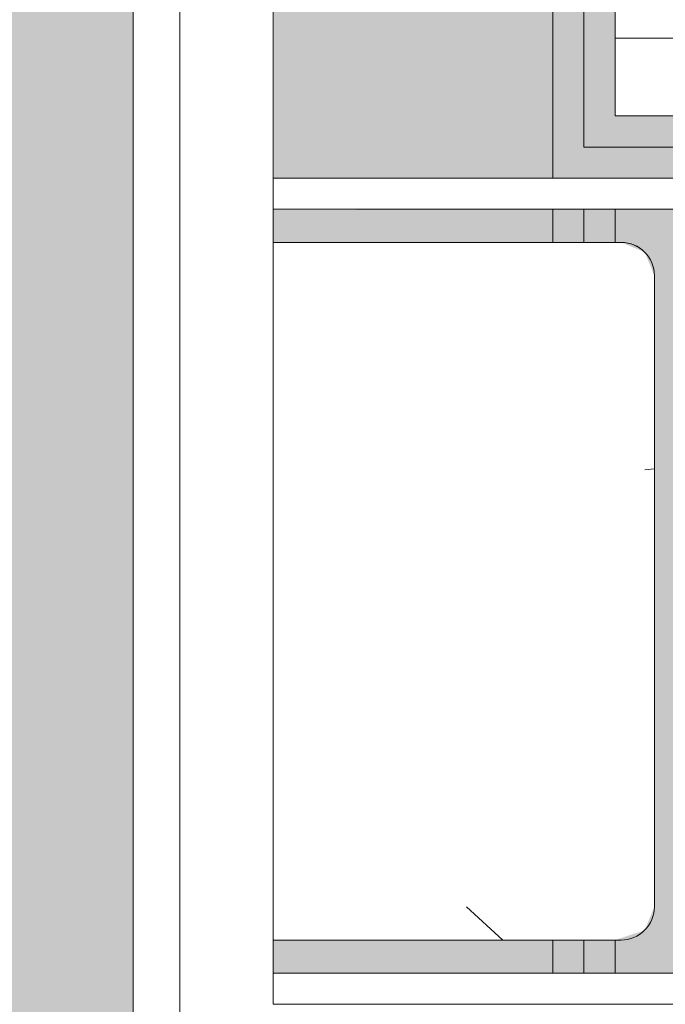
# Model space of a CAD drawing. Header units: millimetres. Extents: x 5980700 to 6194397, y -12939 to 2351883.
# Tile 284 of 587: x 6075602 to 6075810, y 1211 to 1528. Entities that reach past the tile are written whole.
import ezdxf

# ---------------------------------------------------------------- set-up
doc = ezdxf.new("R2010")
doc.units = ezdxf.units.MM
for name, color, linetype, lineweight in [('A-FLOR-PATT', 8, 'Continuous', 18), ('A-WALL', 113, 'Continuous', 18), ('A-WALL-PATT', 111, 'Continuous', 25), ('S-COLS', 52, 'Continuous', 9)]:
    doc.layers.add(name, color=color, linetype=linetype, lineweight=lineweight)
pattern_1 = [(49.99999999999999, (0, 0), (728.73650110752, -63.75582262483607), [76.2, -838.2]), (355, (0, 0), (-140.9716152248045, 764.2276025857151), [60.96, -670.56]), (100.451, (60.728, -5.313), (587.770006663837, 700.4667512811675), [64.76, -712.36]), (46.184, (0, 203.2), (1084.316239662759, -168.1709612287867), [114.3, -1257.3]), (96.636, (90.36, 189.186), (949.6099128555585, 989.7098464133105), [97.14, -1068.54]), (351.184, (0, 203.2), (949.620552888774, 989.7011531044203), [91.44, -1005.84]), (21, (101.6, 152.4), (606.4578690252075, -409.0605652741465), [76.2, -838.2]), (326, (101.6, 152.4), (247.208340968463, 736.752917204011), [60.96, -670.56]), (71.45100000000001, (152.138, 118.312), (853.6682507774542, 327.6854711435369), [64.76, -712.36]), (37.50000000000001, (0, 0), (12.35469342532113, 338.2201185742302), [33.528, -628.904, 33.528, -647.192, -673.1]), (37.50000000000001, (0, 0), (12.35469342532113, 338.2201185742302), [-1343.152, 33.528, -639.572]), (7.499999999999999, (0, 0), (267.2788744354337, 400.7221270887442), [33.528, -354.584, 33.528, -613.664, -256.54]), (7.499999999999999, (0, 0), (267.2788744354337, 400.7221270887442), [-1035.304, 33.528, -223.012]), (327.5, (-226.568, 0), (542.363331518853, -22.91534459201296), [33.528, -220.472, 33.528, -758.952, -1051.56]), (327.5, (-226.568, 0), (542.363331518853, -22.91534459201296), [-1046.48, 33.528, -1018.032]), (317.5, (-328.168, 0), (592.5169587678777, 101.7071067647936), [33.528, -296.672, 33.528, -492.76, -746.76]), (317.5, (-328.168, 0), (592.5169587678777, 101.7071067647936), [-856.488, 33.528, -713.232])]

# ---------------------------------------------------------------- blocks, each defined once
blk = doc.blocks.new('FX-PNC-PILAR-TP3 - FX-PNC-PILAR-TP01-4319920-PLANTA DE CAIMENTO DE PISOS - 1 PAV_')
at = {"layer": 'A-WALL-PATT', "lineweight": 5}
h = blk.add_hatch(dxfattribs=at)
h.set_pattern_fill('FP_108', color=135, style=0, pattern_type=2)
h.set_pattern_definition([(49.99999999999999, (2e-05, -3e-05), (364.3679291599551, -31.87829433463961), [38.1, -419.1]), (355, (2e-05, -3e-05), (-70.48585119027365, 382.1133031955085), [30.48, -335.28]), (100.451, (30.364, -2.657), (293.8850033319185, 350.2333756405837), [32.38, -356.18]), (46.184, (2e-05, 101.6), (542.1584806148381, -84.08582678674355), [57.15, -628.65]), (96.636, (45.18, 94.59299999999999), (474.8048986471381, 494.8554198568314), [48.57, -534.27]), (351.184, (2e-05, 101.6), (474.8101998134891, 494.8500824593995), [45.72, -502.92]), (21, (50.8, 76.2), (303.2284677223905, -204.530461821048), [38.1, -419.1]), (326, (50.8, 76.2), (123.6038908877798, 368.3760440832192), [30.48, -335.28]), (71.45100000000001, (76.069, 59.15600000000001), (426.8341253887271, 163.8427355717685), [32.38, -356.18]), (37.50000000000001, (2e-05, -3e-05), (6.176645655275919, 169.1101515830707), [16.764, -314.452, 16.764, -323.596, -336.55]), (37.50000000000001, (2e-05, -3e-05), (6.176645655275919, 169.1101515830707), [-671.576, 16.764, -319.786]), (7.499999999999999, (2e-05, -3e-05), (133.63887623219, 200.3614940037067), [16.764, -177.292, 16.764, -306.832, -128.27]), (7.499999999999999, (2e-05, -3e-05), (133.63887623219, 200.3614940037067), [-517.6519999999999, 16.764, -111.506]), (327.5, (-113.284, -3e-05), (271.1818188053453, -11.45836264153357), [16.764, -110.236, 16.764, -379.476, -525.78]), (327.5, (-113.284, -3e-05), (271.1818188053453, -11.45836264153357), [-523.24, 16.764, -509.016]), (317.5, (-164.084, -3e-05), (296.2585102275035, 50.85284694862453), [16.764, -148.336, 16.764, -246.38, -373.38]), (317.5, (-164.084, -3e-05), (296.2585102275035, 50.85284694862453), [-428.244, 16.764, -356.616])])
h.paths.add_polyline_path([(-16491.62223936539, 1211.158178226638), (-16315.61664668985, 1211.158178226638), (-16315.61664668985, 1477.158178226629), (-16581.61301173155, 1477.069131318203), (-16580.58597275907, 1467.158178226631), (-16325.61664668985, 1467.158178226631), (-16325.61664668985, 1456.458178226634), (-16437.56664668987, 1456.458178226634), (-16445.13268924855, 1453.324220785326), (-16448.26664668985, 1445.758178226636), (-16448.26664668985, 1242.558178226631), (-16445.13268924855, 1234.992135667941), (-16437.56664668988, 1231.858178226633), (-16325.61664668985, 1231.858178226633), (-16325.61664668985, 1221.158178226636), (-16581.61301173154, 1221.047058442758), (-16581.28952597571, 1211.158178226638)])
h.paths.add_polyline_path([(-16481.62223936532, 1231.858178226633), (-16469.66301173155, 1231.858178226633), (-16462.09590451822, 1234.994705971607), (-16458.96301173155, 1242.558178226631), (-16458.96664668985, 1445.766953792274), (-16462.10060413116, 1453.324220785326), (-16471.62223936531, 1456.458178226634), (-16581.61301173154, 1456.45429614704), (-16581.45914200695, 1231.858178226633), (-16491.61587018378, 1231.860264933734)])
at = {"layer": 'A-WALL', "color": 250, "lineweight": 5}
for p, q in [((-16491.62223936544, 1477.158178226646), (-16581.61301173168, 1477.158178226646)), ((-16581.61301173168, 1477.158178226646), (-16581.61301173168, 1467.158178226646)), ((-16481.62223936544, 1477.158178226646), (-16491.62223936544, 1477.158178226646)), ((-16471.62223936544, 1477.158178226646), (-16481.62223936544, 1477.158178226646)), ((-16447.29821606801, 1477.158178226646), (-16471.62223936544, 1477.158178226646)), ((-16581.61301173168, 1467.158178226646), (-16491.62223936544, 1467.158178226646)), ((-16491.62223936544, 1467.158178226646), (-16481.62223936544, 1467.158178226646)), ((-16481.62223936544, 1467.158178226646), (-16471.62223936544, 1467.158178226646)), ((-16581.61301173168, 1456.458178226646), (-16581.61301173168, 1389.158967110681)), ((-16491.62223936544, 1456.458178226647), (-16581.61301173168, 1456.458178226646)), ((-16481.62223936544, 1456.458178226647), (-16491.62223936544, 1456.458178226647)), ((-16471.62223936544, 1456.458178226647), (-16481.62223936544, 1456.458178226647)), ((-16581.61301173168, 1389.158967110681), (-16581.61301173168, 1231.858178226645)), ((-16581.61301173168, 1231.858178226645), (-16491.62223936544, 1231.858178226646)), ((-16491.62223936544, 1231.858178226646), (-16481.62223936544, 1231.858178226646)), ((-16481.62223936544, 1231.858178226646), (-16471.62223936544, 1231.858178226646)), ((-16491.62223936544, 1221.158178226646), (-16581.61301173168, 1221.158178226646)), ((-16581.61301173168, 1221.158178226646), (-16581.61301173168, 1211.158178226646)), ((-16481.62223936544, 1221.158178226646), (-16491.62223936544, 1221.158178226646)), ((-16471.62223936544, 1221.158178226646), (-16481.62223936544, 1221.158178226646)), ((-16581.61301173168, 1211.158178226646), (-16491.62223936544, 1211.158178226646)), ((-16491.62223936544, 1211.158178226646), (-16471.62223936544, 1211.158178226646)), ((-16471.62223936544, 1211.158178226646), (-16460.28390427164, 1211.158178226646)), ((-16460.28390427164, 1211.158178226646), (-16315.61664668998, 1211.158178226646))]:
    blk.add_line(p, q, dxfattribs=at)
at = {"layer": 'A-WALL', "color": 130, "lineweight": 9}
for p, q in [((-16471.62223936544, 1467.158178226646), (-16443.01888191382, 1467.158178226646)), ((-16469.66301173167, 1456.458178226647), (-16471.62223936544, 1456.458178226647)), ((-16458.96301173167, 1242.558178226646), (-16458.96301173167, 1445.758178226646)), ((-16471.62223936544, 1231.858178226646), (-16469.66301173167, 1231.858178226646)), ((-16462.2535164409, 1221.158178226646), (-16471.62223936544, 1221.158178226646)), ((-16325.61664668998, 1221.158178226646), (-16462.2535164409, 1221.158178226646))]:
    blk.add_line(p, q, dxfattribs=at)
for centre, start, end in [((-16469.66301173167, 1445.758178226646), 0, 90), ((-16469.66301173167, 1242.558178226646), 269.9999999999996, 0)]:
    blk.add_arc(centre, 10.70000000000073, start, end, dxfattribs=at)
blk = doc.blocks.new('BE-PMSa-MOD-ARQ-CONEXAODOFUTURO-EX-000-R_rvt-2-PLANTA DE CAIMENTO DE PISOS - 1 PAV_')
at = {"layer": 'A-FLOR-PATT', "lineweight": 5}
h = blk.add_hatch(dxfattribs=at)
h.set_pattern_fill('FP_2', color=135, style=0, pattern_type=2)
h.set_pattern_definition([(0, (0, 0), (812.8, 203.2), [33.528, -576.072, 33.528, -576.072, -3251.2]), (0, (0, 0), (812.8, 203.2), [-1219.2, 33.528, -1185.672, 33.528, -576.072, -1422.4]), (0, (0, 0), (812.8, 203.2), [-3048, 33.528, -372.872, 33.528, -982.472]), (120, (304.8, 101.6), (-582.3763620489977, 602.3054481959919), [33.52799999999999, -576.0719999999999, 33.52799999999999, -576.0719999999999, -3251.199999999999]), (120, (304.8, 101.6), (-582.3763620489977, 602.3054481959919), [-1219.2, 33.52799999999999, -1185.672, 33.52799999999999, -576.0719999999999, -1422.4]), (120, (304.8, 101.6), (-582.3763620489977, 602.3054481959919), [-3048, 33.52799999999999, -372.8719999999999, 33.52799999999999, -982.4719999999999]), (240, (406.4, 508), (-230.4236379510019, -805.5054481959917), [33.528, -576.072, 33.528, -576.072, -3251.2]), (240, (406.4, 508), (-230.4236379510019, -805.5054481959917), [-1219.2, 33.528, -1185.672, 33.528, -576.072, -1422.4]), (240, (406.4, 508), (-230.4236379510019, -805.5054481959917), [-3048, 33.528, -372.872, 33.528, -982.472])])
h.paths.add_polyline_path([(-15966.85299915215, 4711.136803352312), (-15966.79158577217, 4712.906868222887), (-15965.57572207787, 4712.3617231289)])
h.paths.add_polyline_path([(3731.201831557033, -10125.84100563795), (14705.38782324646, -10125.84100563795), (14705.38782324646, -9779.8857164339), (14699.38782324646, -9779.8857164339), (14699.38782324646, -9763.237570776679), (14681.68558745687, -9763.757413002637), (14670.96395493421, -9768.482704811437), (14665.88782324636, -9782.570563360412), (14665.88782324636, -9856.278958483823), (14670.73620676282, -9865.068167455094), (14677.45883342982, -9868.493127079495), (14678.38782324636, -9869.242380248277), (14678.38782324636, -9881.040871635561), (14674.14369136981, -9882.10035906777), (14663.09686027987, -9878.012306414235), (14654.32815878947, -9868.57707781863), (14652.0250349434, -9859.981702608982), (14651.89263271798, -9855.737570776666), (14650.88782324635, -9855.737570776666), (14651.89263271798, -9780.737570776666), (14653.73085252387, -9770.127241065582), (14656.87805812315, -9762.851510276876), (14667.13782324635, -9752.591745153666), (14683.38782324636, -9748.237570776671), (14699.38782324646, -9748.237570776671), (14699.38782324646, -9731.58942511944), (14705.38782324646, -9731.58942511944), (14705.38782324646, -9705.737570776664), (14755.38782324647, -9705.737570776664), (14755.38782324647, -9754.737570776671), (14795.38782324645, -9754.737570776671), (14796.02424042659, -9756.737570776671), (14812.38782324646, -9756.737570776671), (14811.36426821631, -9815.737570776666), (14810.34779546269, -9815.737570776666), (14811.47778338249, -9818.1719714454), (14811.43015556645, -9819.291362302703), (14811.44856252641, -9820.918341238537), (14827.38782324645, -9827.197475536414), (14827.38782324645, -10125.84100563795), (21231.38515489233, -10125.84100563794), (21231.38515489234, 5919.158994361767), (12003.88515489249, 5918.472013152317), (12003.8851548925, 5447.158205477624), (12268.88333741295, 5447.158205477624), (12268.88333741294, 4674.158994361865), (15653.88333741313, 4674.158994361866), (15653.88333741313, 5447.158205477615), (15923.88333741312, 5447.158205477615), (15923.88333741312, 4674.158994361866), (19560.40988707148, 4674.158994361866), (19559.83290347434, 4677.196584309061), (19558.62046790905, 4677.180784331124), (19558.93691090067, 4681.184361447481), (19560.40988707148, 4681.202554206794), (19559.83416624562, 4682.57353656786), (19558.03876213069, 4682.57353656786), (19558.93691090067, 4695.251249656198), (19588.00988707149, 4695.197383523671), (19586.88286324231, 4682.548897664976), (19585.40988707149, 4682.548897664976), (19585.98560789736, 4681.195050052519), (19587.19930623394, 4681.15368493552), (19586.88286324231, 4677.184908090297), (19585.41064974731, 4677.065937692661), (19585.98560789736, 4674.158994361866), (19999.38682609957, 4674.158994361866), (19999.38682609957, 5447.158205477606), (20269.38682609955, 5447.158205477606), (20269.38682609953, 4280.731645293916), (20299.38682609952, 4280.731645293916), (20298.51487451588, 1530.731645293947), (20269.38682609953, 1530.731645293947), (20269.38682609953, 1143.558994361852), (20299.38682609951, 1143.558994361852), (20298.51487451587, -1606.441005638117), (20269.38682609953, -1606.441005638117), (20269.38682609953, -2040.191005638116), (20299.38682609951, -2040.191005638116), (20298.51487451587, -4790.191005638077), (20269.38682609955, -4790.191005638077), (20269.38682609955, -5273.941005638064), (20299.38682609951, -5273.941005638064), (20298.51487451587, -8023.941005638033), (20269.38682609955, -8023.941005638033), (20269.38682609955, -9308.841005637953), (19999.38682609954, -9308.841005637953), (19999.38682609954, -8513.84179452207), (19913.3833374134, -8513.84179452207), (19913.3833374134, -8347.825683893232), (19635.38599049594, -8347.979428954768), (19635.38599049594, -8377.825683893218), (16285.38599049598, -8376.953732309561), (16285.38599049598, -8347.825683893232), (15971.88333741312, -8347.979428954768), (15971.88333741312, -8513.841794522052), (15921.38515489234, -8513.841794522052), (15921.38515489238, -9312.594001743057), (15651.38515489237, -9312.594001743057), (15651.38515489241, -8513.841794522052), (15603.38515489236, -8513.841794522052), (15603.38515489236, -8377.825683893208), (12316.88333741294, -8377.825683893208), (12316.88333741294, -8513.841794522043), (12293.88333741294, -8513.841794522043), (12293.88333741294, -9312.594001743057), (11998.88333741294, -9312.594001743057), (11998.88333741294, -8513.841794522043), (11950.88333741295, -8513.841794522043), (11950.88333741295, -8347.825683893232), (11867.63333741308, -8347.979428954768), (11867.63333741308, -8377.82568389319), (8517.633337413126, -8376.953732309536), (8517.633337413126, -8347.825683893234), (8434.383337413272, -8347.97942895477), (8434.383337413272, -8513.841794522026), (8386.383337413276, -8513.841794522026), (8386.383337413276, -9312.594001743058), (8116.383337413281, -9312.594001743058), (8116.383337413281, -9125.841005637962), (2121.38333741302, -9125.841005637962), (2121.38333741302, -9312.594001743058), (1851.383337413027, -9312.594001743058), (1851.383337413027, -9125.841005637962), (-4143.616662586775, -9125.841005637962), (-4143.616662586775, -9312.594001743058), (-4413.616662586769, -9312.594001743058), (-4413.616662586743, -8513.841794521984), (-4461.61666258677, -8513.841794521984), (-4461.61666258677, -8347.825683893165), (-4547.366662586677, -8347.97942895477), (-4547.366662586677, -8377.82568389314), (-7897.366662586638, -8376.953732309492), (-7897.366662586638, -8347.825683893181), (-7983.116662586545, -8347.97942895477), (-7983.116662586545, -8513.841794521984), (-8031.114845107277, -8513.841794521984), (-8031.11484510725, -9308.841005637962), (-8301.11484510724, -9308.841005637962), (-8301.114845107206, -8513.841794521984), (-8349.116662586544, -8513.841794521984), (-8349.116662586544, -8347.825683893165), (-8354.864845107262, -8347.97942895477), (-8354.864845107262, -8377.825683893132), (-11704.86484510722, -8376.953732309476), (-11705.67059857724, -8347.825683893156), (-11710.61666258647, -8347.97942895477), (-11710.61666258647, -8513.841794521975), (-11758.61484510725, -8513.841794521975), (-11758.61484510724, -9308.841005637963), (-12028.61484510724, -9308.841005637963), (-12028.61484510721, -8513.841794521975), (-12076.61666258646, -8513.841794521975), (-12076.61666258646, -8347.82568389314), (-12498.61666258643, -8347.97942895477), (-12498.61666258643, -8377.825683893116), (-15848.61666258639, -8376.953732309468), (-15848.61666258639, -8347.82568389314), (-16270.61666258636, -8347.97942895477), (-16270.61666258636, -8513.841794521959), (-16356.61588608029, -8513.841794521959), (-16356.61588608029, -9308.841005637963), (-16626.61588608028, -9308.841005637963), (-16626.62225526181, -7987.079408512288), (-16656.61588608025, -7987.079408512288), (-16655.7439344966, -5237.07940851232), (-16626.62225526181, -5237.07940851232), (-16626.62225526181, -4803.34100563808), (-16656.61588608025, -4803.34100563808), (-16655.7439344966, -2053.341005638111), (-16626.62225526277, -2053.341005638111), (-16626.62225526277, -1620.841794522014), (-16656.61588608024, -1620.841794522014), (-16655.74393449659, 1129.158205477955), (-16626.62225526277, 1129.158205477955), (-16626.62225526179, 1534.1582054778), (-16656.61588608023, 1534.1582054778), (-16655.75030367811, 4291.658994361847), (-16626.62225526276, 4291.658994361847), (-16626.61588608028, 5479.158994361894), (-16356.61588608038, 5479.158994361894), (-16356.61588608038, 4674.158994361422), (-15971.4658517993, 4674.158994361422), (-15969.32193463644, 4707.054996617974), (-15967.78963012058, 4710.307043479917), (-15962.27373900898, 4714.058684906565), (-15960.94760521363, 4714.652107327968), (-15959.84645306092, 4714.71907505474), (-15959.84645306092, 4715.8252811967), (-15957.766248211, 4715.335026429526), (-15956.67909179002, 4714.508980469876), (-15954.53101014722, 4715.146843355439), (-15948.69801778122, 4712.361723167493), (-15947.69218614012, 4710.313634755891), (-15946.34526303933, 4708.984911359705), (-15944.33196142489, 4698.966261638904), (-15943.76299404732, 4697.905132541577), (-15944.00738434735, 4674.158994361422), (-12028.61666258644, 4674.158994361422), (-12028.6166625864, 5447.158205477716), (-11733.61666258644, 5446.941285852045), (-11733.61666258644, 4674.158994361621), (-8301.114845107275, 4674.158994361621), (-8301.114845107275, 5447.158205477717), (-8031.114845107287, 5447.158205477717), (-8031.114845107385, 5919.158994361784), (-17588.61484510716, 5919.158994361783), (-17588.61484510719, -10125.84100563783), (1375.719287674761, -10125.84100563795)])
h.paths.add_polyline_path([(14665.67045985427, -9780.737570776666), (14665.63226694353, -9779.779781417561), (14665.63226694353, -9780.737570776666)])
h.paths.add_polyline_path([(-16089.65907882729, -8758.105317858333), (-16115.54098333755, -8754.697900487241), (-16139.6590788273, -8744.707858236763), (-16160.36975694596, -8728.81599597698), (-16176.26161920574, -8708.105317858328), (-16186.2516614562, -8683.987222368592), (-16189.65907882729, -8658.105317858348), (-16186.2516614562, -8632.223413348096), (-16176.26161920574, -8608.105317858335), (-16160.36975694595, -8587.394639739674), (-16139.65907882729, -8571.502777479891), (-16115.54098333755, -8561.512735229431), (-16089.65907882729, -8558.105317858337), (-16063.77717431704, -8561.512735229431), (-16039.65907882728, -8571.5027774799), (-16018.94840070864, -8587.394639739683), (-16003.05653844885, -8608.105317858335), (-15993.06649619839, -8632.22341334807), (-15989.6590788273, -8658.105317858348), (-15993.06649619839, -8683.987222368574), (-16003.05653844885, -8708.105317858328), (-16021.19134126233, -8730.537064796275), (-16039.65907882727, -8744.707858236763), (-16063.77717431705, -8754.697900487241)])
h.paths.add_polyline_path([(19732.71217533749, -8754.66845021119), (19706.83027082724, -8751.260990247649), (19682.71217533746, -8741.270823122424), (19660.00862136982, -8722.781563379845), (19646.10963495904, -8704.667825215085), (19636.1195927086, -8680.549428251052), (19632.71217533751, -8648.66439434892), (19632.71217533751, -8622.782813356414), (19636.1195927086, -8596.9012323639), (19646.10963495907, -8572.783438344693), (19662.00149721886, -8552.073019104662), (19682.71217533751, -8536.181355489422), (19706.83027082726, -8526.191438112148), (19732.7121753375, -8522.784063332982), (19758.59407984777, -8526.191438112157), (19782.71217533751, -8536.181355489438), (19803.42285345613, -8552.073019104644), (19819.31471571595, -8572.783438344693), (19829.30475796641, -8596.901232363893), (19832.7121753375, -8628.390346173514), (19832.7121753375, -8654.667200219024), (19827.88084468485, -8683.987101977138), (19816.67739151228, -8708.104895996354), (19803.42285345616, -8725.378762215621), (19782.71217533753, -8741.270823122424), (19758.59407984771, -8751.260990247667)])
h.paths.add_polyline_path([(15648.38515489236, -8468.841794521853), (15650.88333741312, -8468.841794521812), (15650.88333741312, -8347.825683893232), (15648.38515489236, -8347.979428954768)])
h.paths.add_polyline_path([(19588.84766320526, 4677.140991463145), (19587.19930623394, 4677.180784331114), (19588.17837096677, 4681.15368493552)])
h.paths.add_polyline_path([(19556.97211093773, 4677.140991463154), (19558.32440709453, 4678.382155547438), (19558.03965555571, 4677.166762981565), (19557.10244703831, 4677.144137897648)])
h.paths.add_polyline_path([(19572.90988707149, 4728.142336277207), (19572.90988707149, 4726.742336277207), (19573.4626323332, 4727.745209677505)])
h.paths.add_polyline_path([(19575.73176932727, 4695.639950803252), (19572.5677829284, 4696.432937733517), (19568.91630770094, 4696.431447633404), (19559.3482884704, 4696.333664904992), (19559.34828847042, 4718.022372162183), (19562.4254587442, 4722.467653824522), (19569.27606767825, 4726.263934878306), (19567.2700120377, 4727.14852244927), (19574.67880208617, 4727.830632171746), (19576.14512513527, 4726.470898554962), (19576.81805465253, 4726.227816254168), (19583.58719946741, 4722.319648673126), (19587.49536704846, 4715.550503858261), (19587.49536704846, 4707.734168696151), (19586.28070679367, 4704.092336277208), (19585.91122027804, 4696.34719023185), (19576.14512513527, 4695.960088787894)])
h.paths.add_polyline_path([(-15957.766248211, 4718.652107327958), (-15954.53101014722, 4716.980669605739), (-15955.18379838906, 4716.796714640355)])
h.paths.add_polyline_path([(-15960.34869803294, 4716.796714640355), (-15961.00148627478, 4718.082019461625), (-15959.74034676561, 4717.233792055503), (-15960.09391064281, 4716.979769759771)])
h.paths.add_polyline_path([(19732.71217533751, 4730.240264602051), (19706.83027082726, 4733.647681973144), (19682.7121753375, 4743.637724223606), (19662.00149721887, 4759.529586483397), (19646.10963495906, 4780.240264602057), (19636.1195927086, 4804.358360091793), (19632.71217533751, 4830.240264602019), (19636.1195927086, 4856.122169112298), (19646.10963495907, 4880.24026460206), (19662.00149721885, 4900.950942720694), (19682.7121753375, 4916.842804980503), (19706.83027082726, 4926.832847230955), (19732.71217533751, 4930.240264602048), (19758.59407984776, 4926.832847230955), (19782.71217533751, 4916.842804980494), (19803.42285345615, 4900.950942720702), (19819.31471571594, 4880.24026460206), (19829.30475796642, 4856.122169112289), (19832.7121753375, 4830.240264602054), (19829.30475796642, 4804.358360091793), (19819.31471571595, 4780.24026460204), (19803.42285345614, 4759.529586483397), (19782.71217533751, 4743.637724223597), (19758.59407984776, 4733.647681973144)])
h.paths.add_polyline_path([(-16089.65907882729, 4736.408178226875), (-16115.54098333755, 4739.815595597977), (-16139.65907882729, 4749.80563784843), (-16160.36975694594, 4765.697500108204), (-16176.26161920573, 4786.408178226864), (-16186.2516614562, 4810.526273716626), (-16189.65907882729, 4836.408178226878), (-16186.2516614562, 4862.29008273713), (-16176.26161920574, 4886.408178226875), (-16160.36975694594, 4907.118856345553), (-16139.65907882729, 4923.010718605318), (-16115.54098333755, 4933.000760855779), (-16089.65907882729, 4936.408178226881), (-16063.77717431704, 4933.000760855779), (-16039.65907882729, 4923.01071860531), (-16018.9484007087, 4907.118856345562), (-16003.05653844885, 4886.408178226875), (-15993.06649619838, 4862.29008273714), (-15989.6590788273, 4836.408178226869), (-15993.06649619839, 4810.526273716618), (-16003.05653844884, 4786.408178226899), (-16018.94840070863, 4765.69750010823), (-16039.65907882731, 4749.80563784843), (-16063.77717431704, 4739.815595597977)])
at = {"layer": 'A-WALL', "lineweight": 5}
h = blk.add_hatch(color=9, dxfattribs=at)
h.paths.add_polyline_path([(-16481.62225526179, 1487.158205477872), (-16481.62225526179, 1766.65899436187), (-16491.62225526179, 1766.65899436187), (-16491.61588608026, 1487.158913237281)])
h.paths.add_polyline_path([(-16481.62225526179, 4266.658994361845), (-16481.62225526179, 4331.158205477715), (-16491.62225526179, 4331.158205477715), (-16491.61588608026, 4266.658994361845)])
at = {"layer": 'A-WALL'}
h = blk.add_hatch(color=10, dxfattribs=at)
h.paths.add_polyline_path([(-16481.62225526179, 1487.158205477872), (-16471.62225526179, 1487.158205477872), (-16471.62225526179, 1766.65899436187), (-16481.62225526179, 1766.65899436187), (-16481.62225526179, 1488.269430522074)])
h.paths.add_polyline_path([(-16471.62225526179, 4266.658994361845), (-16471.62225526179, 4331.158205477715), (-16481.62225526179, 4331.158205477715), (-16481.62225526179, 4266.658994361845)])
at = {"layer": 'A-WALL', "lineweight": 5}
blk.add_hatch(color=50, dxfattribs=at).paths.add_polyline_path([(-16471.62225526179, 1487.158205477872), (-16295.61666258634, 1487.158205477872), (-16295.61666258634, 1497.158205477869), (-16471.62225526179, 1497.158205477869)])
at = {"layer": 'A-WALL'}
blk.add_hatch(color=253, dxfattribs=at).paths.add_polyline_path([(-16321.61588608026, 1477.158205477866), (-16305.61666258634, 1477.158205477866), (-16305.61666258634, 1487.158205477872), (-16491.62225526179, 1487.158205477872), (-16491.61588608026, 1477.158205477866), (-16325.61666258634, 1477.158205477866)])
at = {"layer": 'A-WALL-PATT', "lineweight": 5}
h = blk.add_hatch(dxfattribs=at)
h.set_pattern_fill('FP_9', color=135, style=0, pattern_type=2)
h.set_pattern_definition(pattern_1)
h.paths.add_polyline_path([(-16611.62225526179, 1389.158994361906), (-16611.62225526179, 1766.65899436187), (-16626.62225526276, 1766.65899436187), (-16626.61588608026, 1389.158994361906)])
h.paths.add_polyline_path([(-16611.62225526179, 4266.658994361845), (-16611.62225526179, 4641.658994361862), (-16626.62225526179, 4641.323338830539), (-16626.61588608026, 4266.658994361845), (-16621.30018136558, 4266.658994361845)])
h = blk.add_hatch(color=57, dxfattribs=at)
h.paths.add_polyline_path([(-16491.62225526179, 1477.158205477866), (-16491.62225526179, 1766.65899436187), (-16581.62225526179, 1766.65899436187), (-16581.28657263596, 1477.158205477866)])
h.paths.add_polyline_path([(-16581.62225526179, 4266.658994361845), (-16491.62225526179, 4266.658994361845), (-16491.62225526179, 4341.158205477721), (-16581.62225526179, 4341.158205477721), (-16581.62225526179, 4276.422553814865)])
h = blk.add_hatch(dxfattribs=at)
h.set_pattern_fill('FP_129', color=71, style=0, pattern_type=2)
h.set_pattern_definition([(216.87, (166.6, 416.5), (1249.498511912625, 833.0022321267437), [208.25, -1874.25]), (206.565, (416.5, 291.55), (-416.4997849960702, -416.4999353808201), [465.661, -465.661]), (198.435, (416.5, 83.3), (-832.9995359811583, -416.5008561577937), [263.4179999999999, -1053.671])])
h.paths.add_polyline_path([(-16471.62225526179, 1497.158205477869), (-16446.62225526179, 1497.158205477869), (-16446.62225526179, 4321.158205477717), (-16471.62225526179, 4321.158205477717), (-16471.62225526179, 1598.51910292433)])
h = blk.add_hatch(dxfattribs=at)
h.set_pattern_fill('FP_9', color=135, style=0, pattern_type=2)
h.set_pattern_definition(pattern_1)
h.paths.add_polyline_path([(-16611.6222552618, -1815.325683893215), (-16611.6222552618, -1467.091005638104), (-16626.62225526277, -1467.091005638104), (-16626.31389923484, -1815.325683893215)])
h.paths.add_polyline_path([(-16626.61588608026, 1032.908994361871), (-16611.62225526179, 1032.908994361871), (-16611.62225526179, 1389.158994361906), (-16626.62225526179, 1389.158994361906), (-16626.62225526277, 1032.908994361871)])
at = {"layer": 'S-COLS', "lineweight": 5}
blk.add_hatch(color=256, dxfattribs=at).paths.add_polyline_path([(-16325.61666258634, 1221.158205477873), (-16325.61666258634, 1231.85820547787), (-16437.56666258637, 1231.85820547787), (-16445.13270514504, 1234.992162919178), (-16448.26666258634, 1242.558205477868), (-16448.26666258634, 1445.758205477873), (-16445.13270514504, 1453.324248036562), (-16437.56666258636, 1456.45820547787), (-16325.61666258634, 1456.45820547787), (-16325.61666258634, 1467.158205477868), (-16581.6132360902, 1466.916480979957), (-16581.46498781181, 1456.45820547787), (-16469.66193727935, 1456.457753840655), (-16462.0959204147, 1453.321677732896), (-16458.96302762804, 1445.758205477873), (-16458.96666258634, 1242.549429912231), (-16462.10062002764, 1234.992162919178), (-16471.6222552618, 1231.85820547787), (-16581.61302762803, 1231.848689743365), (-16581.61302762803, 1221.158475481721), (-16446.62225526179, 1221.158205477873)])
at = {"layer": 'A-WALL', "color": 130, "lineweight": 9}
for p, q in [((-16626.62225526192, 1766.658994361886), (-16626.62225526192, 1389.158994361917)), ((-16471.62225526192, 1497.158205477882), (-16471.62225526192, 1766.658994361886)), ((-16295.61666258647, 1497.158205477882), (-16471.62225526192, 1497.158205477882)), ((-16471.62225526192, 1456.458205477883), (-16471.62225526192, 1467.158205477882)), ((-16626.62225526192, 1389.158994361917), (-16626.62225526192, 1032.908994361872)), ((-16471.62225526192, 1221.158205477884), (-16471.62225526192, 1231.858205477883))]:
    blk.add_line(p, q, dxfattribs=at)
at = {"layer": 'A-WALL', "color": 90, "lineweight": 5}
for p, q in [((-16611.62225526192, 1766.658994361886), (-16611.62225526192, 1389.158994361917)), ((-16581.62225526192, 1766.658994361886), (-16581.62225526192, 1477.158205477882)), ((-16491.62225526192, 1766.658994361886), (-16491.62225526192, 1487.158205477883)), ((-16481.62225526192, 1766.658994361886), (-16481.62225526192, 1487.158205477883)), ((-16270.61666258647, 1522.158205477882), (-16471.62225526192, 1522.158205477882)), ((-16491.62225526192, 1477.158205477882), (-16491.62225526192, 1487.158205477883)), ((-16491.62225526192, 1477.158205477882), (-16491.62225526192, 1487.158205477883)), ((-16481.62225526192, 1487.158205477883), (-16471.62225526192, 1487.158205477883)), ((-16305.61666258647, 1487.158205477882), (-16471.62225526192, 1487.158205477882)), ((-16491.62225526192, 1477.158205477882), (-16471.62225526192, 1477.158205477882)), ((-16471.62225526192, 1477.158205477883), (-16315.61666258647, 1477.158205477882)), ((-16581.62225526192, 1467.158205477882), (-16581.62225526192, 1456.458205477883)), ((-16491.62225526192, 1467.158205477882), (-16491.62225526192, 1456.458205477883)), ((-16481.62225526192, 1467.158205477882), (-16481.62225526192, 1456.458205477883)), ((-16611.62225526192, 1389.158994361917), (-16611.62225526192, 1032.908994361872)), ((-16581.62225526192, 1231.858205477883), (-16581.62225526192, 1221.158205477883)), ((-16491.62225526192, 1231.858205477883), (-16491.62225526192, 1221.158205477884)), ((-16481.62225526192, 1231.858205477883), (-16481.62225526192, 1221.158205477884))]:
    blk.add_line(p, q, dxfattribs=at)
at = {"layer": 'A-WALL', "color": 250, "lineweight": 5}
for p, q in [((-16581.61302762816, 1467.158205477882), (-16581.61302762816, 1477.158205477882)), ((-16581.61302762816, 1477.158205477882), (-16491.62225526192, 1477.158205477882)), ((-16491.62225526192, 1467.158205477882), (-16581.61302762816, 1467.158205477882)), ((-16481.62225526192, 1467.158205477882), (-16491.62225526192, 1467.158205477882)), ((-16471.62225526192, 1467.158205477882), (-16481.62225526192, 1467.158205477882)), ((-16581.61302762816, 1389.158994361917), (-16581.61302762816, 1456.458205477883)), ((-16581.61302762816, 1456.458205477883), (-16491.62225526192, 1456.458205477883)), ((-16491.62225526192, 1456.458205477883), (-16481.62225526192, 1456.458205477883)), ((-16481.62225526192, 1456.458205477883), (-16471.62225526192, 1456.458205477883)), ((-16581.61302762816, 1231.858205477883), (-16581.61302762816, 1389.158994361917)), ((-16491.62225526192, 1231.858205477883), (-16581.61302762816, 1231.858205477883)), ((-16481.62225526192, 1231.858205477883), (-16491.62225526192, 1231.858205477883)), ((-16471.62225526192, 1231.858205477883), (-16481.62225526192, 1231.858205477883)), ((-16581.61302762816, 1211.158205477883), (-16581.61302762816, 1221.158205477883)), ((-16581.61302762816, 1221.158205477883), (-16491.62225526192, 1221.158205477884)), ((-16491.62225526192, 1221.158205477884), (-16481.62225526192, 1221.158205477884)), ((-16481.62225526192, 1221.158205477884), (-16471.62225526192, 1221.158205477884))]:
    blk.add_line(p, q, dxfattribs=at)
at = {"layer": 'S-COLS', "color": 90, "lineweight": 5}
for p, q in [((-16325.61666258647, 1467.158205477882), (-16581.61666258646, 1467.158205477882)), ((-16581.61666258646, 1467.158205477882), (-16581.61666258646, 1456.458205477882)), ((-16581.61666258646, 1456.458205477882), (-16469.66666258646, 1456.458205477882)), ((-16458.96666258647, 1445.758205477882), (-16458.96666258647, 1242.558205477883)), ((-16469.66666258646, 1231.858205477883), (-16581.61666258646, 1231.858205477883)), ((-16581.61666258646, 1231.858205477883), (-16581.61666258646, 1221.158205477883)), ((-16581.61666258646, 1221.158205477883), (-16325.61666258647, 1221.158205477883))]:
    blk.add_line(p, q, dxfattribs=at)
for centre, start, end in [((-16469.66666258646, 1445.758205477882), 359.9999999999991, 90.00000000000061), ((-16469.66666258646, 1242.558205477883), 270.0000000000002, 6.106664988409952e-13)]:
    blk.add_arc(centre, 10.70000000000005, start, end, dxfattribs=at)
at = {"layer": 'A-WALL', "color": 250, "lineweight": 5}
blk.add_blockref('FX-PNC-PILAR-TP3 - FX-PNC-PILAR-TP01-4319920-PLANTA DE CAIMENTO DE PISOS - 1 PAV_', (-1.589655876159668e-05, 2.72512435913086e-05), dxfattribs=at)

msp = doc.modelspace()

# ---------------------------------------------------------------- block references
at = {"color": 50, "lineweight": 5}
msp.add_blockref('BE-PMSa-MOD-ARQ-CONEXAODOFUTURO-EX-000-R_rvt-2-PLANTA DE CAIMENTO DE PISOS - 1 PAV_', (6092264.959189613, 0), dxfattribs=at)

doc.saveas('drawing.dxf')
